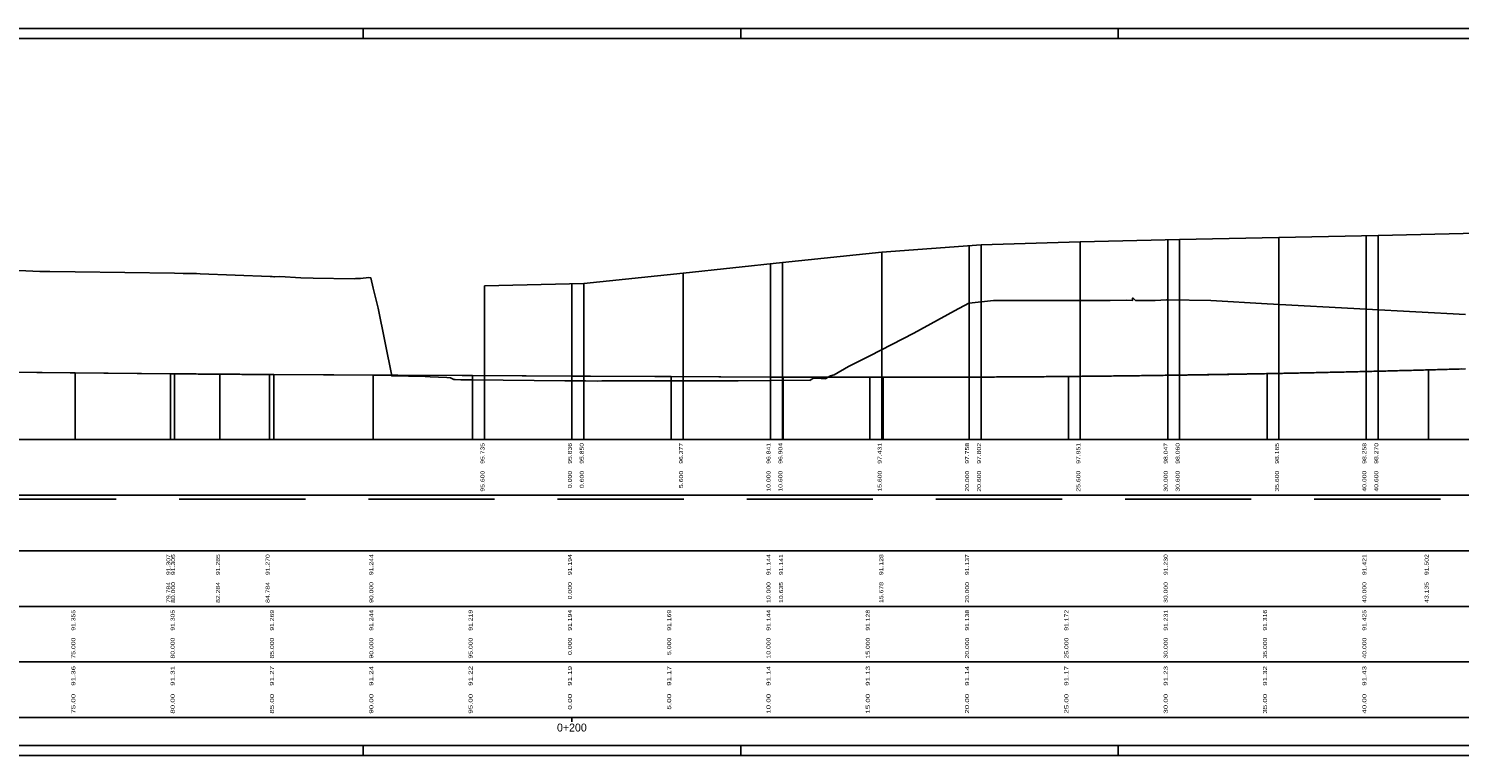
# Model space of a CAD drawing. Header units: metres. Extents: x 3458045 to 3462392, y 5482308 to 5484762.
# Tile 443 of 458: x 3461132 to 3461204, y 5484220 to 5484257. Entities that reach past the tile are written whole.
import ezdxf
from ezdxf.enums import TextEntityAlignment as Align

# ---------------------------------------------------------------- set-up
doc = ezdxf.new("R2010")
doc.units = ezdxf.units.M
doc.linetypes.add('VERDECKT', pattern=[9.525, 6.35, -3.175])
doc.layers.add('0000000___LAENG_01_Standard', color=1, linetype='CONTINUOUS')
doc.layers.add('STRAB_BW-Axe_LU-MA_100_100_Neu', color=1, linetype='CONTINUOUS')
doc.layers.add('SP_Höhenplan-Beschriftung-Linien', color=2, linetype='CONTINUOUS', lineweight=25)
doc.styles.add('TS001', font='Card001.shx', dxfattribs={"height": 0.2})

msp = doc.modelspace()

# ---------------------------------------------------------------- linework, layer by layer
at = {"layer": '0000000___LAENG_01_Standard'}
for p, q in [((3461184.7845, 5484245.945), (3461184.7845, 5484235.9936)), ((3461189.1844, 5484246.0407), (3461189.1844, 5484235.9936)), ((3461189.7845, 5484246.0538), (3461189.7845, 5484235.9936)), ((3461194.7845, 5484246.1589), (3461194.7845, 5484235.9936)), ((3461199.1844, 5484246.2515), (3461199.1844, 5484235.9936)), ((3461199.7845, 5484246.2641), (3461199.7845, 5484235.9936)), ((3461174.7845, 5484245.4248), (3461174.7845, 5484235.9936)), ((3461179.1844, 5484245.7513), (3461179.1844, 5484235.9936)), ((3461179.7845, 5484245.7959), (3461179.7845, 5484235.9936)), ((3461169.1844, 5484244.8345), (3461169.1844, 5484235.9936)), ((3461169.7845, 5484244.8977), (3461169.7845, 5484235.9936)), ((3461159.1844, 5484243.8298), (3461159.1844, 5484235.9936)), ((3461159.7845, 5484243.8436), (3461159.7845, 5484235.9936)), ((3461164.7845, 5484244.3707), (3461164.7845, 5484235.9936)), ((3461154.7845, 5484243.7286), (3461154.7845, 5484235.9936)), ((3461202.319, 5484239.4954), (3461202.319, 5484235.9936)), ((3461134.1844, 5484239.3489), (3461134.1844, 5484235.9936)), ((3461138.9685, 5484239.3008), (3461138.9685, 5484235.9936)), ((3461139.1844, 5484239.2989), (3461139.1844, 5484235.9936)), ((3461141.4685, 5484239.2791), (3461141.4685, 5484235.9936)), ((3461143.9685, 5484239.2636), (3461143.9685, 5484235.9936)), ((3461144.1844, 5484239.2625), (3461144.1844, 5484235.9936)), ((3461149.1844, 5484239.2375), (3461149.1844, 5484235.9936)), ((3461154.1844, 5484239.2125), (3461154.1844, 5484235.9936)), ((3461164.1844, 5484239.1625), (3461164.1844, 5484235.9936)), ((3461169.8189, 5484239.1343), (3461169.8189, 5484235.9936)), ((3461174.1844, 5484239.122), (3461174.1844, 5484235.9936)), ((3461174.8619, 5484239.1217), (3461174.8619, 5484235.9936)), ((3461184.1844, 5484239.1657), (3461184.1844, 5484235.9936)), ((3461194.1844, 5484239.3093), (3461194.1844, 5484235.9936))]:
    msp.add_line(p, q, dxfattribs=at)
at = {"layer": '0000000___LAENG_01_Standard', "color": 2}
for p, q in [((3460950.1844, 5484235.9936), (3461680.1844, 5484235.9936)), ((3461680.1844, 5484235.9936), (3460950.1844, 5484235.9936)), ((3460950.1844, 5484233.1936), (3461680.1844, 5484233.1936)), ((3461680.1844, 5484233.1936), (3460950.1844, 5484233.1936)), ((3460950.1844, 5484230.3936), (3461680.1844, 5484230.3936)), ((3461680.1844, 5484230.3936), (3460950.1844, 5484230.3936)), ((3460950.1844, 5484227.5936), (3461680.1844, 5484227.5936)), ((3461680.1844, 5484227.5936), (3460950.1844, 5484227.5936)), ((3460950.1844, 5484224.7936), (3461680.1844, 5484224.7936)), ((3461680.1844, 5484224.7936), (3460950.1844, 5484224.7936)), ((3460950.1844, 5484221.9936), (3461680.1844, 5484221.9936)), ((3461159.1844, 5484221.9936), (3461159.1844, 5484221.7736))]:
    msp.add_line(p, q, dxfattribs=at)
at = {"layer": '0000000___LAENG_01_Standard', "color": 40, "flags": 128}
msp.add_lwpolyline([(3461154.7845, 5484243.7286), (3461159.7845, 5484243.8436), (3461164.7845, 5484244.3707), (3461169.7845, 5484244.8977), (3461174.7845, 5484245.4248), (3461179.7845, 5484245.7959), (3461184.7845, 5484245.945), (3461189.7845, 5484246.0538), (3461194.7845, 5484246.1589), (3461199.7845, 5484246.2641), (3461204.7845, 5484246.3702)], dxfattribs=at)
at = {"layer": '0000000___LAENG_01_Standard', "color": 39, "flags": 128}
msp.add_lwpolyline([(3461129.1844, 5484244.603), (3461132.3952, 5484244.4481), (3461132.9076, 5484244.4489), (3461134.1844, 5484244.43), (3461139.1844, 5484244.356), (3461139.6077, 5484244.3497), (3461139.7839, 5484244.3445), (3461140.2791, 5484244.3401), (3461140.467, 5484244.3351), (3461143.9971, 5484244.2015), (3461144.0924, 5484244.2), (3461144.1844, 5484244.1825), (3461144.2145, 5484244.1768), (3461144.4848, 5484244.1942), (3461145.5408, 5484244.1347), (3461146.1631, 5484244.1049), (3461148.2305, 5484244.0827), (3461148.2882, 5484244.0904), (3461148.3751, 5484244.0957), (3461148.4675, 5484244.0953), (3461148.544, 5484244.0899), (3461148.9558, 5484244.1406), (3461149.0601, 5484244.1313), (3461149.1844, 5484243.6072), (3461149.4243, 5484242.5957), (3461150.1139, 5484239.1891), (3461151.7946, 5484239.1654), (3461151.8884, 5484239.1605), (3461151.9497, 5484239.1556), (3461152.0467, 5484239.1518), (3461152.8932, 5484239.1101), (3461153.0597, 5484239.1015), (3461153.0659, 5484239.0988), (3461153.1409, 5484239.0615), (3461153.2356, 5484239.0059), (3461153.3159, 5484239.0048), (3461153.5937, 5484239.0005), (3461154.1844, 5484238.9948), (3461158.8236, 5484238.9501), (3461159.1844, 5484238.9491), (3461159.3277, 5484238.9487), (3461159.8761, 5484238.9416), (3461160.4871, 5484238.9314), (3461160.6856, 5484238.9399), (3461161.5706, 5484238.937), (3461162.348, 5484238.9463), (3461162.5724, 5484238.942), (3461163.3913, 5484238.9468), (3461164.1844, 5484238.9398), (3461164.3319, 5484238.9385), (3461165.8164, 5484238.946), (3461166.3148, 5484238.9524), (3461167.5567, 5484238.9504), (3461169.1844, 5484238.9596), (3461171.1637, 5484238.9707), (3461171.1694, 5484238.9651), (3461171.2351, 5484239.005), (3461171.3497, 5484239.0783), (3461171.732, 5484239.0683), (3461171.9235, 5484239.069), (3461171.9335, 5484239.0499), (3461172.2144, 5484239.201), (3461172.388, 5484239.2505), (3461173.1096, 5484239.658), (3461174.1844, 5484240.2099), (3461176.4046, 5484241.3501), (3461178.4571, 5484242.4708), (3461179.17, 5484242.857), (3461179.1844, 5484242.8585), (3461180.4155, 5484242.9936), (3461180.783, 5484242.9936), (3461181.9652, 5484242.9936), (3461182.0104, 5484242.9936), (3461183.9349, 5484242.9936), (3461184.1844, 5484242.9936), (3461186.2954, 5484242.9936), (3461187.1142, 5484242.9995), (3461187.4133, 5484242.9936), (3461187.4165, 5484243.1124), (3461187.4434, 5484243.1086), (3461187.5571, 5484242.9936), (3461187.773, 5484242.9936), (3461188.2738, 5484242.9936), (3461188.5611, 5484242.9936), (3461189.1164, 5484243.0144), (3461189.1844, 5484243.0134), (3461191.3513, 5484242.981), (3461194.1844, 5484242.8253), (3461199.1844, 5484242.5505), (3461204.1844, 5484242.2757)], dxfattribs=at)
at = {"layer": '0000000___LAENG_01_Standard', "color": 10, "flags": 128}
msp.add_lwpolyline([(3461064.94, 5484240.0333), (3461138.9685, 5484239.3008), (3461139.0685, 5484239.2998), (3461139.1685, 5484239.2988), (3461139.2685, 5484239.2979), (3461139.3685, 5484239.2969), (3461139.4685, 5484239.296), (3461139.5685, 5484239.295), (3461139.6685, 5484239.2941), (3461139.7685, 5484239.2932), (3461139.8685, 5484239.2923), (3461139.9685, 5484239.2914), (3461140.0685, 5484239.2905), (3461140.1685, 5484239.2896), (3461140.2685, 5484239.2888), (3461140.3685, 5484239.2879), (3461140.4685, 5484239.2871), (3461140.5685, 5484239.2862), (3461140.6685, 5484239.2854), (3461140.7685, 5484239.2846), (3461140.8685, 5484239.2838), (3461140.9685, 5484239.283), (3461141.0685, 5484239.2822), (3461141.1685, 5484239.2814), (3461141.2685, 5484239.2806), (3461141.3685, 5484239.2799), (3461141.4685, 5484239.2791), (3461141.5685, 5484239.2784), (3461141.6685, 5484239.2776), (3461141.7685, 5484239.2769), (3461141.8685, 5484239.2762), (3461141.9685, 5484239.2755), (3461142.0685, 5484239.2748), (3461142.1685, 5484239.2741), (3461142.2685, 5484239.2735), (3461142.3685, 5484239.2728), (3461142.4685, 5484239.2722), (3461142.5685, 5484239.2715), (3461142.6685, 5484239.2709), (3461142.7685, 5484239.2703), (3461142.8685, 5484239.2696), (3461142.9685, 5484239.269), (3461143.0685, 5484239.2685), (3461143.1685, 5484239.2679), (3461143.2685, 5484239.2673), (3461143.3685, 5484239.2667), (3461143.4685, 5484239.2662), (3461143.5685, 5484239.2656), (3461143.6685, 5484239.2651), (3461143.7685, 5484239.2646), (3461143.8685, 5484239.2641), (3461143.9685, 5484239.2636), (3461169.8189, 5484239.1343), (3461169.9189, 5484239.1338), (3461170.0189, 5484239.1333), (3461170.1189, 5484239.1328), (3461170.2189, 5484239.1324), (3461170.3189, 5484239.1319), (3461170.4189, 5484239.1315), (3461170.5189, 5484239.131), (3461170.6189, 5484239.1306), (3461170.7189, 5484239.1302), (3461170.8189, 5484239.1298), (3461170.9189, 5484239.1294), (3461171.0189, 5484239.129), (3461171.1189, 5484239.1286), (3461171.2189, 5484239.1283), (3461171.3189, 5484239.1279), (3461171.4189, 5484239.1276), (3461171.5189, 5484239.1272), (3461171.6189, 5484239.1269), (3461171.7189, 5484239.1266), (3461171.8189, 5484239.1263), (3461171.9189, 5484239.126), (3461172.0189, 5484239.1257), (3461172.1189, 5484239.1254), (3461172.2189, 5484239.1252), (3461172.3189, 5484239.1249), (3461172.4189, 5484239.1247), (3461172.5189, 5484239.1244), (3461172.6189, 5484239.1242), (3461172.7189, 5484239.124), (3461172.8189, 5484239.1238), (3461172.9189, 5484239.1236), (3461173.0189, 5484239.1234), (3461173.1189, 5484239.1232), (3461173.2189, 5484239.123), (3461173.3189, 5484239.1229), (3461173.4189, 5484239.1227), (3461173.5189, 5484239.1226), (3461173.6189, 5484239.1225), (3461173.7189, 5484239.1223), (3461173.8189, 5484239.1222), (3461173.9189, 5484239.1221), (3461174.0189, 5484239.122), (3461174.1189, 5484239.122), (3461174.2189, 5484239.1219), (3461174.3189, 5484239.1218), (3461174.4189, 5484239.1218), (3461174.5189, 5484239.1218), (3461174.6189, 5484239.1217), (3461174.7189, 5484239.1217), (3461174.8189, 5484239.1217), (3461174.8619, 5484239.1217), (3461174.9619, 5484239.1217), (3461175.0619, 5484239.1217), (3461175.1619, 5484239.1217), (3461175.2619, 5484239.1218), (3461175.3619, 5484239.1218), (3461175.4619, 5484239.1219), (3461175.5619, 5484239.1219), (3461175.6619, 5484239.122), (3461175.7619, 5484239.1221), (3461175.8619, 5484239.1222), (3461175.9619, 5484239.1223), (3461176.0619, 5484239.1224), (3461176.1619, 5484239.1225), (3461176.2619, 5484239.1227), (3461176.3619, 5484239.1228), (3461176.4619, 5484239.123), (3461176.5619, 5484239.1231), (3461176.6619, 5484239.1233), (3461176.7619, 5484239.1235), (3461176.8619, 5484239.1237), (3461176.9619, 5484239.1239), (3461177.0619, 5484239.1241), (3461177.1619, 5484239.1243), (3461177.2619, 5484239.1246), (3461177.3619, 5484239.1248), (3461177.4619, 5484239.125), (3461177.5619, 5484239.1253), (3461177.6619, 5484239.1256), (3461177.7619, 5484239.1259), (3461177.8619, 5484239.1262), (3461177.9619, 5484239.1265), (3461178.0619, 5484239.1268), (3461178.1619, 5484239.1271), (3461178.2619, 5484239.1274), (3461178.3619, 5484239.1278), (3461178.4619, 5484239.1281), (3461178.5619, 5484239.1285), (3461178.6619, 5484239.1289), (3461178.7619, 5484239.1292), (3461178.8619, 5484239.1296), (3461178.9619, 5484239.13), (3461179.0619, 5484239.1304), (3461179.1619, 5484239.1309), (3461179.2619, 5484239.1313), (3461179.3619, 5484239.1317), (3461179.4619, 5484239.1322), (3461179.5619, 5484239.1326), (3461179.6619, 5484239.1331), (3461179.7619, 5484239.1336), (3461179.8619, 5484239.1341), (3461179.9619, 5484239.1346), (3461180.0619, 5484239.1351), (3461180.1619, 5484239.1356), (3461180.2619, 5484239.1362), (3461180.3619, 5484239.1367), (3461180.4619, 5484239.1372), (3461180.5619, 5484239.1378), (3461180.6619, 5484239.1384), (3461180.7619, 5484239.139), (3461180.8619, 5484239.1395), (3461180.9619, 5484239.1401), (3461181.0619, 5484239.1408), (3461181.1619, 5484239.1414), (3461181.2619, 5484239.142), (3461181.3619, 5484239.1426), (3461181.4619, 5484239.1433), (3461181.5619, 5484239.1439), (3461181.6619, 5484239.1446), (3461181.7619, 5484239.1453), (3461181.8619, 5484239.146), (3461181.9619, 5484239.1467), (3461182.0619, 5484239.1474), (3461182.1619, 5484239.1481), (3461182.2619, 5484239.1488), (3461182.3619, 5484239.1496), (3461182.4619, 5484239.1503), (3461182.5619, 5484239.1511), (3461182.6619, 5484239.1519), (3461182.7619, 5484239.1526), (3461182.8619, 5484239.1534), (3461182.9619, 5484239.1542), (3461183.0619, 5484239.155), (3461183.1619, 5484239.1558), (3461183.2619, 5484239.1567), (3461183.3619, 5484239.1575), (3461183.4619, 5484239.1584), (3461183.5619, 5484239.1592), (3461183.6619, 5484239.1601), (3461183.7619, 5484239.161), (3461183.8619, 5484239.1619), (3461183.9619, 5484239.1627), (3461184.0619, 5484239.1637), (3461184.1619, 5484239.1646), (3461184.2619, 5484239.1655), (3461184.3619, 5484239.1664), (3461184.4619, 5484239.1674), (3461184.5619, 5484239.1683), (3461184.6619, 5484239.1693), (3461184.7619, 5484239.1703), (3461184.8619, 5484239.1713), (3461184.9619, 5484239.1723), (3461185.0619, 5484239.1733), (3461185.1619, 5484239.1743), (3461185.2619, 5484239.1753), (3461185.3619, 5484239.1764), (3461185.4619, 5484239.1774), (3461185.5619, 5484239.1785), (3461185.6619, 5484239.1795), (3461185.7619, 5484239.1806), (3461185.8619, 5484239.1817), (3461185.9619, 5484239.1828), (3461186.0619, 5484239.1839), (3461186.1619, 5484239.185), (3461186.2619, 5484239.1861), (3461186.3619, 5484239.1873), (3461186.4619, 5484239.1884), (3461186.5619, 5484239.1896), (3461186.6619, 5484239.1907), (3461186.7619, 5484239.1919), (3461186.8619, 5484239.1931), (3461186.9619, 5484239.1943), (3461187.0619, 5484239.1955), (3461187.1619, 5484239.1967), (3461187.2619, 5484239.1979), (3461187.3619, 5484239.1992), (3461187.4619, 5484239.2004), (3461187.5619, 5484239.2017), (3461187.6619, 5484239.2029), (3461187.7619, 5484239.2042), (3461187.8619, 5484239.2055), (3461187.9619, 5484239.2068), (3461188.0619, 5484239.2081), (3461188.1619, 5484239.2094), (3461188.2619, 5484239.2107), (3461188.3619, 5484239.212), (3461188.4619, 5484239.2134), (3461188.5619, 5484239.2147), (3461188.6619, 5484239.2161), (3461188.7619, 5484239.2175), (3461188.8619, 5484239.2189), (3461188.9619, 5484239.2203), (3461189.0619, 5484239.2217), (3461189.1619, 5484239.2231), (3461189.2619, 5484239.2245), (3461189.3619, 5484239.2259), (3461189.4619, 5484239.2274), (3461189.5619, 5484239.2288), (3461189.6619, 5484239.2303), (3461189.7619, 5484239.2318), (3461189.8619, 5484239.2332), (3461189.9619, 5484239.2347), (3461190.0619, 5484239.2362), (3461190.1619, 5484239.2377), (3461190.2619, 5484239.2393), (3461190.3619, 5484239.2408), (3461190.4619, 5484239.2423), (3461190.5619, 5484239.2439), (3461190.6619, 5484239.2455), (3461190.7619, 5484239.247), (3461190.8619, 5484239.2486), (3461190.9619, 5484239.2502), (3461191.0619, 5484239.2518), (3461191.1619, 5484239.2534), (3461191.2619, 5484239.255), (3461191.3619, 5484239.2567), (3461191.4619, 5484239.2583), (3461191.5619, 5484239.26), (3461191.6619, 5484239.2616), (3461191.7619, 5484239.2633), (3461191.8619, 5484239.265), (3461191.9619, 5484239.2667), (3461192.0619, 5484239.2684), (3461192.1619, 5484239.2701), (3461192.2619, 5484239.2718), (3461192.3619, 5484239.2735), (3461192.4619, 5484239.2753), (3461192.5619, 5484239.277), (3461192.6619, 5484239.2788), (3461192.7619, 5484239.2805), (3461192.8619, 5484239.2823), (3461192.9619, 5484239.2841), (3461193.0619, 5484239.2859), (3461193.1619, 5484239.2877), (3461193.2619, 5484239.2895), (3461193.3619, 5484239.2914), (3461193.4619, 5484239.2932), (3461193.5619, 5484239.295), (3461193.6619, 5484239.2969), (3461193.7619, 5484239.2988), (3461193.8619, 5484239.3007), (3461193.9619, 5484239.3025), (3461194.0619, 5484239.3044), (3461194.1619, 5484239.3064), (3461194.2619, 5484239.3083), (3461194.3619, 5484239.3102), (3461194.4619, 5484239.3121), (3461194.5619, 5484239.3141), (3461194.6619, 5484239.316), (3461194.7619, 5484239.318), (3461194.8619, 5484239.32), (3461194.9619, 5484239.322), (3461195.0619, 5484239.324), (3461195.1619, 5484239.326), (3461195.2619, 5484239.328), (3461195.3619, 5484239.33), (3461195.4619, 5484239.3321), (3461195.5619, 5484239.3341), (3461195.6619, 5484239.3362), (3461195.7619, 5484239.3382), (3461195.8619, 5484239.3403), (3461195.9619, 5484239.3424), (3461196.0619, 5484239.3445), (3461196.1619, 5484239.3466), (3461196.2619, 5484239.3487), (3461196.3619, 5484239.3508), (3461196.4619, 5484239.353), (3461196.5619, 5484239.3551), (3461196.6619, 5484239.3573), (3461196.7619, 5484239.3595), (3461196.8619, 5484239.3616), (3461196.9619, 5484239.3638), (3461197.0619, 5484239.366), (3461197.1619, 5484239.3682), (3461197.2619, 5484239.3704), (3461197.3619, 5484239.3727), (3461197.4619, 5484239.3749), (3461197.5619, 5484239.3771), (3461197.6619, 5484239.3794), (3461197.7619, 5484239.3817), (3461197.8619, 5484239.3839), (3461197.9619, 5484239.3862), (3461198.0619, 5484239.3885), (3461198.1619, 5484239.3908), (3461198.2619, 5484239.3931), (3461198.3619, 5484239.3955), (3461198.4619, 5484239.3978), (3461198.5619, 5484239.4001), (3461198.6619, 5484239.4025), (3461198.7619, 5484239.4049), (3461198.8619, 5484239.4072), (3461198.9619, 5484239.4096), (3461199.0619, 5484239.412), (3461199.1619, 5484239.4144), (3461199.2619, 5484239.4168), (3461199.3619, 5484239.4193), (3461199.4619, 5484239.4217), (3461199.5619, 5484239.4241), (3461199.6619, 5484239.4266), (3461199.7619, 5484239.4291), (3461199.8619, 5484239.4315), (3461199.9619, 5484239.434), (3461200.0619, 5484239.4365), (3461200.1619, 5484239.439), (3461200.2619, 5484239.4415), (3461200.3619, 5484239.444), (3461200.4619, 5484239.4466), (3461200.5619, 5484239.4491), (3461200.6619, 5484239.4517), (3461200.7619, 5484239.4542), (3461200.8619, 5484239.4568), (3461200.9619, 5484239.4594), (3461201.0619, 5484239.462), (3461201.1619, 5484239.4646), (3461201.2619, 5484239.4672), (3461201.3619, 5484239.4698), (3461201.4619, 5484239.4725), (3461201.5619, 5484239.4751), (3461201.6619, 5484239.4778), (3461201.7619, 5484239.4804), (3461201.8619, 5484239.4831), (3461201.9619, 5484239.4858), (3461202.0619, 5484239.4885), (3461202.1619, 5484239.4912), (3461202.2619, 5484239.4939), (3461202.3619, 5484239.4966), (3461202.4619, 5484239.4993), (3461202.5619, 5484239.5021), (3461202.6619, 5484239.5048), (3461202.7619, 5484239.5076), (3461202.8619, 5484239.5104), (3461202.9619, 5484239.5131), (3461203.0619, 5484239.5159), (3461203.1619, 5484239.5187), (3461203.2619, 5484239.5215), (3461203.3619, 5484239.5244), (3461203.4619, 5484239.5272), (3461203.5619, 5484239.53), (3461203.6619, 5484239.5329), (3461203.7619, 5484239.5357), (3461203.8619, 5484239.5386), (3461203.9619, 5484239.5415)], dxfattribs=at)
at = {"layer": '0000000___LAENG_01_Standard', "color": 3, "flags": 128}
msp.add_lwpolyline([(3461129.1844, 5484239.3989), (3461134.1844, 5484239.3489), (3461139.1844, 5484239.2989), (3461144.1844, 5484239.2625), (3461149.1844, 5484239.2375), (3461154.1844, 5484239.2125), (3461159.1844, 5484239.1875), (3461164.1844, 5484239.1625), (3461169.1844, 5484239.1375), (3461174.1844, 5484239.122), (3461179.1844, 5484239.1313), (3461184.1844, 5484239.1657), (3461189.1844, 5484239.225), (3461194.1844, 5484239.3093), (3461199.1844, 5484239.4186), (3461204.1844, 5484239.553)], dxfattribs=at)
at = {"layer": 'SP_Höhenplan-Beschriftung-Linien', "color": 251, "linetype": 'VERDECKT'}
msp.add_line((3461717.2664, 5484232.9936), (3460947.2664, 5484232.9936), dxfattribs=at)
at = {"layer": 'STRAB_BW-Axe_LU-MA_100_100_Neu', "color": 4}
for p, q in [((3461148.6844, 5484256.6718), (3461148.6844, 5484256.1718)), ((3461167.6844, 5484256.6718), (3461167.6844, 5484256.1718)), ((3461186.6844, 5484256.6718), (3461186.6844, 5484256.1718)), ((3461148.6844, 5484220.0936), (3461148.6844, 5484220.5936)), ((3461167.6844, 5484220.0936), (3461167.6844, 5484220.5936)), ((3461186.6844, 5484220.0936), (3461186.6844, 5484220.5936))]:
    msp.add_line(p, q, dxfattribs=at)
at = {"layer": 'STRAB_BW-Axe_LU-MA_100_100_Neu', "color": 4, "flags": 128}
msp.add_lwpolyline([(3460947.6844, 5484220.0936), (3461699.6844, 5484220.0936), (3461699.6844, 5484256.6718), (3460947.6844, 5484256.6718), (3460947.6844, 5484220.0936)], close=True, dxfattribs=at)
at = {"layer": 'STRAB_BW-Axe_LU-MA_100_100_Neu', "color": 6, "flags": 128}
msp.add_lwpolyline([(3460949.6844, 5484220.5936), (3461699.1844, 5484220.5936), (3461699.1844, 5484256.1718), (3460949.6844, 5484256.1718), (3460949.6844, 5484220.5936)], close=True, dxfattribs=at)

# ---------------------------------------------------------------- texts
at = {"layer": '0000000___LAENG_01_Standard', "style": 'TS001'}
for s, width, p, p2 in [('95.735', 1.593385, (3461154.7845, 5484234.7686), (3461154.7845, 5484235.8186)), ('95.836', 1.678279, (3461159.1844, 5484234.7686), (3461159.1844, 5484235.8186)), ('95.850', 1.625, (3461159.7845, 5484234.7686), (3461159.7845, 5484235.8186)), ('96.377', 1.551136, (3461164.7845, 5484234.7686), (3461164.7845, 5484235.8186)), ('96.841', 1.720588, (3461169.1844, 5484234.7686), (3461169.1844, 5484235.8186)), ('96.904', 1.618577, (3461169.7845, 5484234.7686), (3461169.7845, 5484235.8186)), ('97.431', 1.664634, (3461174.7845, 5484234.7686), (3461174.7845, 5484235.8186)), ('97.758', 1.539474, (3461179.1844, 5484234.7686), (3461179.1844, 5484235.8186)), ('97.802', 1.575, (3461179.7845, 5484234.7686), (3461179.7845, 5484235.8186)), ('97.951', 1.69917, (3461184.7845, 5484234.7686), (3461184.7845, 5484235.8186)), ('98.047', 1.533708, (3461189.1844, 5484234.7686), (3461189.1844, 5484235.8186)), ('98.060', 1.625, (3461189.7845, 5484234.7686), (3461189.7845, 5484235.8186)), ('98.165', 1.757511, (3461194.7845, 5484234.7686), (3461194.7845, 5484235.8186)), ('98.258', 1.644578, (3461199.1844, 5484234.7686), (3461199.1844, 5484235.8186)), ('98.270', 1.568965, (3461199.7845, 5484234.7686), (3461199.7845, 5484235.8186)), ('95.600', 1.612205, (3461154.7845, 5484233.3686), (3461154.7845, 5484234.4186)), ('0.000', 1.579861, (3461159.1844, 5484233.5436), (3461159.1844, 5484234.4186)), ('0.600', 1.60967, (3461159.7845, 5484233.5436), (3461159.7845, 5484234.4186)), ('5.600', 1.625, (3461164.7845, 5484233.5436), (3461164.7845, 5484234.4186)), ('10.000', 1.65121, (3461169.1844, 5484233.3686), (3461169.1844, 5484234.4186)), ('10.600', 1.678279, (3461169.7845, 5484233.3686), (3461169.7845, 5484234.4186)), ('15.600', 1.692149, (3461174.7845, 5484233.3686), (3461174.7845, 5484234.4186)), ('20.000', 1.545283, (3461179.1844, 5484233.3686), (3461179.1844, 5484234.4186)), ('20.600', 1.568965, (3461179.7845, 5484233.3686), (3461179.7845, 5484234.4186)), ('25.600', 1.581081, (3461184.7845, 5484233.3686), (3461184.7845, 5484234.4186)), ('30.000', 1.575, (3461189.1844, 5484233.3686), (3461189.1844, 5484234.4186)), ('30.600', 1.599609, (3461189.7845, 5484233.3686), (3461189.7845, 5484234.4186)), ('35.600', 1.612205, (3461194.7845, 5484233.3686), (3461194.7845, 5484234.4186)), ('40.000', 1.522305, (3461199.1844, 5484233.3686), (3461199.1844, 5484234.4186)), ('40.600', 1.545283, (3461199.7845, 5484233.3686), (3461199.7845, 5484234.4186)), ('91.307', 1.678279, (3461138.9685, 5484229.1686), (3461138.9685, 5484230.2186)), ('91.305', 1.742553, (3461139.2085, 5484229.1686), (3461139.2085, 5484230.2186)), ('91.285', 1.735169, (3461141.4685, 5484229.1686), (3461141.4685, 5484230.2186)), ('91.270', 1.657895, (3461143.9685, 5484229.1686), (3461143.9685, 5484230.2186)), ('91.244', 1.657895, (3461149.1844, 5484229.1686), (3461149.1844, 5484230.2186)), ('91.194', 1.852941, (3461159.1844, 5484229.1686), (3461159.1844, 5484230.2186)), ('91.144', 1.780435, (3461169.1844, 5484229.1686), (3461169.1844, 5484230.2186)), ('91.141', 1.95, (3461169.8189, 5484229.1686), (3461169.8189, 5484230.2186)), ('91.128', 1.869863, (3461174.8619, 5484229.1686), (3461174.8619, 5484230.2186)), ('91.137', 1.811947, (3461179.1844, 5484229.1686), (3461179.1844, 5484230.2186)), ('91.230', 1.742553, (3461189.1844, 5484229.1686), (3461189.1844, 5484230.2186)), ('91.421', 1.803965, (3461199.1844, 5484229.1686), (3461199.1844, 5484230.2186)), ('91.502', 1.720588, (3461202.319, 5484229.1686), (3461202.319, 5484230.2186)), ('79.784', 1.51107, (3461138.9685, 5484227.7686), (3461138.9685, 5484228.8186)), ('80.000', 1.562977, (3461139.2085, 5484227.7686), (3461139.2085, 5484228.8186)), ('82.284', 1.581081, (3461141.4685, 5484227.7686), (3461141.4685, 5484228.8186)), ('84.784', 1.516667, (3461143.9685, 5484227.7686), (3461143.9685, 5484228.8186)), ('90.000', 1.575, (3461149.1844, 5484227.7686), (3461149.1844, 5484228.8186)), ('0.000', 1.579861, (3461159.1844, 5484227.9436), (3461159.1844, 5484228.8186)), ('10.000', 1.65121, (3461169.1844, 5484227.7686), (3461169.1844, 5484228.8186)), ('10.635', 1.727848, (3461169.8189, 5484227.7686), (3461169.8189, 5484228.8186)), ('15.678', 1.678279, (3461174.8619, 5484227.7686), (3461174.8619, 5484228.8186)), ('20.000', 1.545283, (3461179.1844, 5484227.7686), (3461179.1844, 5484228.8186)), ('30.000', 1.575, (3461189.1844, 5484227.7686), (3461189.1844, 5484228.8186)), ('40.000', 1.522305, (3461199.1844, 5484227.7686), (3461199.1844, 5484228.8186)), ('43.135', 1.720588, (3461202.319, 5484227.7686), (3461202.319, 5484228.8186)), ('91.355', 1.757511, (3461134.1844, 5484226.3686), (3461134.1844, 5484227.4186)), ('91.305', 1.742553, (3461139.1844, 5484226.3686), (3461139.1844, 5484227.4186)), ('91.269', 1.765086, (3461144.1844, 5484226.3686), (3461144.1844, 5484227.4186)), ('91.244', 1.657895, (3461149.1844, 5484226.3686), (3461149.1844, 5484227.4186)), ('91.219', 1.87844, (3461154.1844, 5484226.3686), (3461154.1844, 5484227.4186)), ('91.194', 1.852941, (3461159.1844, 5484226.3686), (3461159.1844, 5484227.4186)), ('91.169', 1.904651, (3461164.1844, 5484226.3686), (3461164.1844, 5484227.4186)), ('91.144', 1.780435, (3461169.1844, 5484226.3686), (3461169.1844, 5484227.4186)), ('91.128', 1.869863, (3461174.1844, 5484226.3686), (3461174.1844, 5484227.4186)), ('91.138', 1.913551, (3461179.1844, 5484226.3686), (3461179.1844, 5484227.4186)), ('91.172', 1.796053, (3461184.1844, 5484226.3686), (3461184.1844, 5484227.4186)), ('91.231', 1.87844, (3461189.1844, 5484226.3686), (3461189.1844, 5484227.4186)), ('91.316', 1.913551, (3461194.1844, 5484226.3686), (3461194.1844, 5484227.4186)), ('91.425', 1.685185, (3461199.1844, 5484226.3686), (3461199.1844, 5484227.4186)), ('75.000', 1.516667, (3461134.1844, 5484224.9686), (3461134.1844, 5484226.0186)), ('80.000', 1.562977, (3461139.1844, 5484224.9686), (3461139.1844, 5484226.0186)), ('85.000', 1.575, (3461144.1844, 5484224.9686), (3461144.1844, 5484226.0186)), ('90.000', 1.575, (3461149.1844, 5484224.9686), (3461149.1844, 5484226.0186)), ('95.000', 1.587209, (3461154.1844, 5484224.9686), (3461154.1844, 5484226.0186)), ('0.000', 1.579861, (3461159.1844, 5484225.1436), (3461159.1844, 5484226.0186)), ('5.000', 1.594626, (3461164.1844, 5484225.1436), (3461164.1844, 5484226.0186)), ('10.000', 1.65121, (3461169.1844, 5484224.9686), (3461169.1844, 5484226.0186)), ('15.000', 1.664634, (3461174.1844, 5484224.9686), (3461174.1844, 5484226.0186)), ('20.000', 1.545283, (3461179.1844, 5484224.9686), (3461179.1844, 5484226.0186)), ('25.000', 1.557034, (3461184.1844, 5484224.9686), (3461184.1844, 5484226.0186)), ('30.000', 1.575, (3461189.1844, 5484224.9686), (3461189.1844, 5484226.0186)), ('35.000', 1.587209, (3461194.1844, 5484224.9686), (3461194.1844, 5484226.0186)), ('40.000', 1.522305, (3461199.1844, 5484224.9686), (3461199.1844, 5484226.0186)), ('91.36', 2.142857, (3461134.1844, 5484223.5936), (3461134.1844, 5484224.5936)), ('91.31', 2.307692, (3461139.1844, 5484223.5936), (3461139.1844, 5484224.5936)), ('91.27', 1.959799, (3461144.1844, 5484223.5936), (3461144.1844, 5484224.5936)), ('91.24', 2.010309, (3461149.1844, 5484223.5936), (3461149.1844, 5484224.5936)), ('91.22', 2.063492, (3461154.1844, 5484223.5936), (3461154.1844, 5484224.5936)), ('91.19', 2.307692, (3461159.1844, 5484223.5936), (3461159.1844, 5484224.5936)), ('91.17', 2.142857, (3461164.1844, 5484223.5936), (3461164.1844, 5484224.5936)), ('91.14', 2.20339, (3461169.1844, 5484223.5936), (3461169.1844, 5484224.5936)), ('91.13', 2.307692, (3461174.1844, 5484223.5936), (3461174.1844, 5484224.5936)), ('91.14', 2.20339, (3461179.1844, 5484223.5936), (3461179.1844, 5484224.5936)), ('91.17', 2.142857, (3461184.1844, 5484223.5936), (3461184.1844, 5484224.5936)), ('91.23', 2.096774, (3461189.1844, 5484223.5936), (3461189.1844, 5484224.5936)), ('91.32', 2.119565, (3461194.1844, 5484223.5936), (3461194.1844, 5484224.5936)), ('91.43', 2.052632, (3461199.1844, 5484223.5936), (3461199.1844, 5484224.5936)), ('75.00', 1.772727, (3461134.1844, 5484222.1936), (3461134.1844, 5484223.1936)), ('80.00', 1.839623, (3461139.1844, 5484222.1936), (3461139.1844, 5484223.1936)), ('85.00', 1.857143, (3461144.1844, 5484222.1936), (3461144.1844, 5484223.1936)), ('90.00', 1.857143, (3461149.1844, 5484222.1936), (3461149.1844, 5484223.1936)), ('95.00', 1.875, (3461154.1844, 5484222.1936), (3461154.1844, 5484223.1936)), ('0.00', 1.879518, (3461159.1844, 5484222.3936), (3461159.1844, 5484223.1936)), ('5.00', 1.902439, (3461164.1844, 5484222.3936), (3461164.1844, 5484223.1936)), ('10.00', 1.969697, (3461169.1844, 5484222.1936), (3461169.1844, 5484223.1936)), ('15.00', 1.989796, (3461174.1844, 5484222.1936), (3461174.1844, 5484223.1936)), ('20.00', 1.813953, (3461179.1844, 5484222.1936), (3461179.1844, 5484223.1936)), ('25.00', 1.830986, (3461184.1844, 5484222.1936), (3461184.1844, 5484223.1936)), ('30.00', 1.857143, (3461189.1844, 5484222.1936), (3461189.1844, 5484223.1936)), ('35.00', 1.875, (3461194.1844, 5484222.1936), (3461194.1844, 5484223.1936)), ('40.00', 1.780822, (3461199.1844, 5484222.1936), (3461199.1844, 5484223.1936))]:
    msp.add_text(s, height=0.2, rotation=90, dxfattribs=dict(at, width=width)).set_placement(p, p2, align=Align.FIT)
at = {"layer": '0000000___LAENG_01_Standard', "color": 2, "style": 'TS001', "width": 1.234177}
msp.add_text('0+200', height=0.4, dxfattribs=at).set_placement((3461158.4344, 5484221.2936), (3461159.9344, 5484221.2936), align=Align.FIT)

doc.saveas('drawing.dxf')
